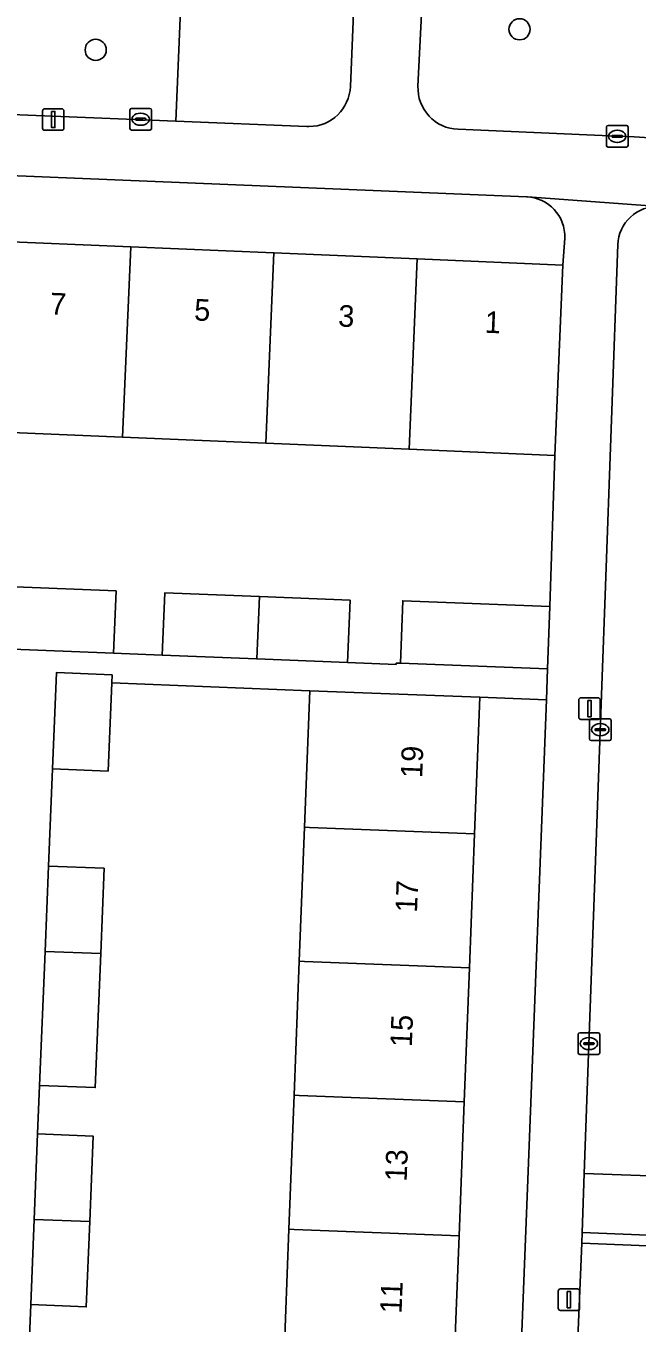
# Model space of a CAD drawing. Extents: x 160732 to 162107, y 387428 to 388479.
# Drawn here: x 161598 to 161626.3, y 387814.9 to 387874.9 of the extents above; entities that cross this region are included whole.
import ezdxf

# ---------------------------------------------------------------- set-up
doc = ezdxf.new("R2010")
doc.units = 0
for name, color, linetype in [('IMGEO_Boom', 7, 'Continuous'), ('IMGEO_Erf', 7, 'Continuous'), ('IMGEO_Groenvoorziening', 7, 'Continuous'), ('IMGEO_Kolk', 7, 'Continuous'), ('IMGEO_Lichtmast', 7, 'Continuous'), ('IMGEO_Muur', 7, 'Continuous'), ('IMGEO_Pand', 7, 'Continuous'), ('IMGEO_Pand_nummerreeks', 7, 'Continuous'), ('IMGEO_Rijbaan_lokaal_open', 7, 'Continuous'), ('IMGEO_Voetpad_open', 7, 'Continuous')]:
    doc.layers.add(name, color=color, linetype=linetype)

msp = doc.modelspace()

# ---------------------------------------------------------------- linework, layer by layer
at = {"layer": 'IMGEO_Boom'}
for centre in [(161620.856, 387874.731), (161601.267, 387873.778)]:
    msp.add_circle(centre, 0.489, dxfattribs=at)
at = {"layer": 'IMGEO_Erf'}
for points in [[(161621.171, 387866.985), (161583.109, 387868.551), (161582.907, 387865.519), (161589.647, 387865.234), (161596.266, 387864.954), (161602.884, 387864.675), (161609.503, 387864.395), (161616.122, 387864.115), (161622.861, 387863.83), (161622.951, 387865.073)], [(161595.591, 387849.024), (161602.21, 387848.759), (161602.088, 387845.879), (161604.342, 387845.789), (161604.458, 387848.669), (161608.831, 387848.493), (161613.02, 387848.325), (161612.905, 387845.446), (161615.152, 387845.356), (161615.155, 387845.423), (161615.346, 387845.415), (161615.456, 387848.305), (161622.263, 387848.044), (161622.489, 387855.028), (161617.494, 387855.239), (161615.75, 387855.313), (161609.131, 387855.593), (161602.511, 387855.873), (161595.893, 387856.153)], [(161609.959, 387813.043), (161610.197, 387819.239), (161610.436, 387825.435), (161610.674, 387831.631), (161610.913, 387837.826), (161611.156, 387844.141), (161602.004, 387844.513), (161601.838, 387840.428), (161599.269, 387840.532), (161599.086, 387836.036), (161601.656, 387835.932), (161601.495, 387831.985), (161601.242, 387825.79), (161598.673, 387825.889), (161598.582, 387823.646), (161601.151, 387823.542), (161600.99, 387819.594), (161600.829, 387815.647), (161598.261, 387815.752), (161598.078, 387811.255)]]:
    msp.add_lwpolyline(points, dxfattribs=at)
msp.add_lwpolyline([(161621.248, 387821.925), (161622.097, 387843.718), (161619.022, 387843.838), (161618.779, 387837.523), (161618.54, 387831.328), (161618.302, 387825.132), (161618.063, 387818.936), (161617.825, 387812.74), (161617.586, 387806.545), (161617.347, 387800.349), (161617.109, 387794.153), (161616.87, 387787.958), (161616.627, 387781.642), (161619.584, 387781.516), (161620.622, 387805.873)], close=True, dxfattribs=at)
msp.add_arc((161621.095, 387865.13), 1.857, 358.2517, 87.65306, dxfattribs=at)
at = {"layer": 'IMGEO_Groenvoorziening'}
for points in [[(161613.061, 387886.264), (161605.622, 387886.559), (161605.305, 387878.566), (161604.965, 387870.483), (161611.022, 387870.235), (161611.119, 387870.233)], [(161613.037, 387872.087), (161613.592, 387885.689)], [(161616.774, 387884.246), (161616.161, 387872.098)], [(161618.012, 387870.106), (161625.371, 387869.782), (161626.154, 387869.76), (161626.882, 387869.716), (161639.508, 387874.78), (161639.199, 387875.64), (161660.607, 387883.337)]]:
    msp.add_lwpolyline(points, dxfattribs=at)
msp.add_lwpolyline([(161604.965, 387870.483), (161605.305, 387878.566), (161583.631, 387879.426), (161583.311, 387871.368)], close=True, dxfattribs=at)
for centre, radius, start, end in [((161611.106, 387872.166), 1.933, 270.39354, 357.66236), ((161618.076, 387872.022), 1.917, 177.71589, 268.08162)]:
    msp.add_arc(centre, radius, start, end, dxfattribs=at)
at = {"layer": 'IMGEO_Kolk'}
for p, q in [((161602.844, 387870.145), (161602.844, 387870.997)), ((161602.919, 387871.071), (161603.771, 387871.071)), ((161603.146, 387870.614), (161603.544, 387870.614)), ((161603.332, 387870.851), (161603.357, 387870.851)), ((161603.845, 387870.997), (161603.845, 387870.145)), ((161603.771, 387870.071), (161602.919, 387870.071)), ((161603.103, 387870.565), (161603.103, 387870.577)), ((161603.541, 387870.528), (161603.143, 387870.528)), ((161603.355, 387870.291), (161603.33, 387870.291)), ((161603.587, 387870.577), (161603.587, 387870.565)), ((161624.87, 387869.355), (161624.87, 387870.207)), ((161624.945, 387870.281), (161625.797, 387870.281)), ((161625.358, 387870.061), (161625.383, 387870.061)), ((161625.871, 387870.207), (161625.871, 387869.355)), ((161625.129, 387869.775), (161625.129, 387869.787)), ((161625.567, 387869.738), (161625.169, 387869.738)), ((161625.172, 387869.824), (161625.57, 387869.824)), ((161625.381, 387869.501), (161625.356, 387869.501)), ((161625.613, 387869.787), (161625.613, 387869.775)), ((161625.797, 387869.281), (161624.945, 387869.281)), ((161624.087, 387841.916), (161624.087, 387842.768)), ((161624.162, 387842.842), (161625.014, 387842.842)), ((161624.575, 387842.622), (161624.6, 387842.622)), ((161625.088, 387842.768), (161625.088, 387841.916)), ((161625.014, 387841.842), (161624.162, 387841.842)), ((161624.346, 387842.336), (161624.346, 387842.348)), ((161624.784, 387842.299), (161624.386, 387842.299)), ((161624.389, 387842.385), (161624.787, 387842.385)), ((161624.598, 387842.062), (161624.573, 387842.062)), ((161624.83, 387842.348), (161624.83, 387842.336)), ((161623.563, 387827.398), (161623.563, 387828.25)), ((161623.638, 387828.324), (161624.49, 387828.324)), ((161624.051, 387828.104), (161624.076, 387828.104)), ((161624.564, 387828.25), (161624.564, 387827.398)), ((161623.822, 387827.818), (161623.822, 387827.83)), ((161624.26, 387827.781), (161623.862, 387827.781)), ((161623.865, 387827.867), (161624.263, 387827.867)), ((161624.074, 387827.544), (161624.049, 387827.544)), ((161624.306, 387827.83), (161624.306, 387827.818)), ((161624.49, 387827.324), (161623.638, 387827.324))]:
    msp.add_line(p, q, dxfattribs=at)
for points in [[(161602.844, 387870.145), (161602.844, 387870.997)], [(161602.919, 387871.071), (161603.771, 387871.071)], [(161603.845, 387870.997), (161603.845, 387870.145)], [(161603.771, 387870.071), (161602.919, 387870.071)], [(161624.87, 387869.355), (161624.87, 387870.207)], [(161624.945, 387870.281), (161625.797, 387870.281)], [(161625.871, 387870.207), (161625.871, 387869.355)], [(161625.797, 387869.281), (161624.945, 387869.281)], [(161624.087, 387841.916), (161624.087, 387842.768)], [(161624.162, 387842.842), (161625.014, 387842.842)], [(161625.088, 387842.768), (161625.088, 387841.916)], [(161625.014, 387841.842), (161624.162, 387841.842)], [(161623.563, 387827.398), (161623.563, 387828.25)], [(161623.638, 387828.324), (161624.49, 387828.324)], [(161624.564, 387828.25), (161624.564, 387827.398)], [(161624.49, 387827.324), (161623.638, 387827.324)]]:
    msp.add_lwpolyline(points, dxfattribs=at)
for centre, radius, start, end in [((161602.921, 387870.995), 0.0765, 91.55205, 178.44795), ((161602.921, 387870.995), 0.0765, 91.55205, 178.44795), ((161603.143, 387870.574), 0.0403, 85.87752, 175.75265), ((161603.548, 387870.576), 0.0386, 1.73085, 96.63898), ((161603.769, 387870.995), 0.0765, 1.55205, 88.44795), ((161603.769, 387870.995), 0.0765, 1.55205, 88.44795), ((161602.921, 387870.147), 0.0765, 181.55205, 268.44795), ((161602.921, 387870.147), 0.0765, 181.55205, 268.44795), ((161603.14, 387870.564), 0.0366, 178.93798, 274.71019), ((161603.544, 387870.571), 0.043, 264.86636, 352.45326), ((161603.769, 387870.147), 0.0765, 271.55205, 358.44795), ((161603.769, 387870.147), 0.0765, 271.55205, 358.44795), ((161624.947, 387870.205), 0.0765, 91.55205, 178.44795), ((161624.947, 387870.205), 0.0765, 91.55205, 178.44795), ((161625.795, 387870.205), 0.0765, 1.55205, 88.44795), ((161625.795, 387870.205), 0.0765, 1.55205, 88.44795), ((161625.169, 387869.784), 0.0403, 85.87752, 175.75265), ((161625.166, 387869.774), 0.0366, 178.93798, 274.71019), ((161625.57, 387869.781), 0.043, 264.86636, 352.45326), ((161625.574, 387869.786), 0.0386, 1.73085, 96.63898), ((161624.947, 387869.357), 0.0765, 181.55205, 268.44795), ((161624.947, 387869.357), 0.0765, 181.55205, 268.44795), ((161625.795, 387869.357), 0.0765, 271.55205, 358.44795), ((161625.795, 387869.357), 0.0765, 271.55205, 358.44795), ((161624.164, 387842.766), 0.0765, 91.55205, 178.44795), ((161624.164, 387842.766), 0.0765, 91.55205, 178.44795), ((161625.012, 387842.766), 0.0765, 1.55205, 88.44795), ((161625.012, 387842.766), 0.0765, 1.55205, 88.44795), ((161624.164, 387841.918), 0.0765, 181.55205, 268.44795), ((161624.164, 387841.918), 0.0765, 181.55205, 268.44795), ((161624.386, 387842.345), 0.0403, 85.87752, 175.75265), ((161624.383, 387842.335), 0.0366, 178.93798, 274.71019), ((161624.787, 387842.342), 0.043, 264.86636, 352.45326), ((161624.791, 387842.347), 0.0386, 1.73085, 96.63898), ((161625.012, 387841.918), 0.0765, 271.55205, 358.44795), ((161625.012, 387841.918), 0.0765, 271.55205, 358.44795), ((161623.64, 387828.248), 0.0765, 91.55205, 178.44795), ((161623.64, 387828.248), 0.0765, 91.55205, 178.44795), ((161624.488, 387828.248), 0.0765, 1.55205, 88.44795), ((161624.488, 387828.248), 0.0765, 1.55205, 88.44795), ((161623.64, 387827.4), 0.0765, 181.55205, 268.44795), ((161623.64, 387827.4), 0.0765, 181.55205, 268.44795), ((161623.862, 387827.827), 0.0403, 85.87752, 175.75265), ((161623.859, 387827.817), 0.0366, 178.93798, 274.71019), ((161624.263, 387827.824), 0.043, 264.86636, 352.45326), ((161624.267, 387827.829), 0.0386, 1.73085, 96.63898), ((161624.488, 387827.4), 0.0765, 271.55205, 358.44795), ((161624.488, 387827.4), 0.0765, 271.55205, 358.44795)]:
    msp.add_arc(centre, radius, start, end, dxfattribs=at)
for centre, major_axis, ratio, start_param, end_param in [((161603.331, 387870.571), (-0.387, 0.002), 0.722429, 4.712389, 7.853982), ((161603.356, 387870.571), (-0.39, 0.002), 0.717154, 1.570796, 4.712389), ((161625.357, 387869.781), (-0.387, 0.002), 0.722429, 4.712389, 7.853982), ((161625.382, 387869.781), (-0.39, 0.002), 0.717154, 1.570796, 4.712389), ((161624.574, 387842.342), (-0.387, 0.002), 0.722429, 4.712389, 7.853982), ((161624.599, 387842.342), (-0.39, 0.002), 0.717154, 1.570796, 4.712389), ((161624.05, 387827.824), (-0.387, 0.002), 0.722429, 4.712389, 7.853982), ((161624.075, 387827.824), (-0.39, 0.002), 0.717154, 1.570796, 4.712389)]:
    msp.add_ellipse(centre, major_axis=major_axis, ratio=ratio, start_param=start_param, end_param=end_param, dxfattribs=at)
at = {"layer": 'IMGEO_Lichtmast'}
for p, q in [((161598.807, 387870.158), (161598.807, 387870.958)), ((161598.807, 387870.958), (161598.807, 387870.158)), ((161598.907, 387871.058), (161599.697, 387871.058)), ((161599.697, 387871.058), (161598.907, 387871.058)), ((161599.797, 387870.958), (161599.797, 387870.158)), ((161599.797, 387870.158), (161599.797, 387870.958)), ((161599.697, 387870.058), (161598.907, 387870.058)), ((161598.907, 387870.058), (161599.697, 387870.058)), ((161623.596, 387842.917), (161623.596, 387843.717)), ((161623.596, 387843.717), (161623.596, 387842.917)), ((161623.696, 387843.817), (161624.486, 387843.817)), ((161624.486, 387843.817), (161623.696, 387843.817)), ((161624.586, 387843.717), (161624.586, 387842.917)), ((161624.586, 387842.917), (161624.586, 387843.717)), ((161624.486, 387842.817), (161623.696, 387842.817)), ((161623.696, 387842.817), (161624.486, 387842.817)), ((161622.644, 387815.583), (161622.644, 387816.383)), ((161622.644, 387816.383), (161622.644, 387815.583)), ((161622.744, 387816.483), (161623.534, 387816.483)), ((161623.534, 387816.483), (161622.744, 387816.483)), ((161623.634, 387816.383), (161623.634, 387815.583)), ((161623.634, 387815.583), (161623.634, 387816.383)), ((161623.534, 387815.483), (161622.744, 387815.483)), ((161622.744, 387815.483), (161623.534, 387815.483))]:
    msp.add_line(p, q, dxfattribs=at)
for points in [[(161599.227, 387870.933), (161599.377, 387870.933), (161599.377, 387870.183), (161599.227, 387870.183), (161599.227, 387870.933)], [(161624.016, 387843.692), (161624.166, 387843.692), (161624.166, 387842.942), (161624.016, 387842.942), (161624.016, 387843.692)], [(161623.064, 387816.358), (161623.214, 387816.358), (161623.214, 387815.608), (161623.064, 387815.608), (161623.064, 387816.358)]]:
    msp.add_lwpolyline(points, dxfattribs=at)
for centre, start, end in [((161598.907, 387870.958), 90, 180), ((161598.907, 387870.958), 90, 180), ((161599.697, 387870.958), 0, 90), ((161599.697, 387870.958), 360, 90), ((161598.907, 387870.158), 180, 270), ((161598.907, 387870.158), 180, 270), ((161599.697, 387870.158), 270, 0), ((161599.697, 387870.158), 270, 0), ((161623.696, 387843.717), 90, 180), ((161623.696, 387843.717), 90, 180), ((161624.486, 387843.717), 0, 90), ((161624.486, 387843.717), 360, 90), ((161623.696, 387842.917), 180, 270), ((161623.696, 387842.917), 180, 270), ((161624.486, 387842.917), 270, 0), ((161624.486, 387842.917), 270, 0), ((161622.744, 387816.383), 90, 180), ((161622.744, 387816.383), 90, 180), ((161623.534, 387816.383), 0, 90), ((161623.534, 387816.383), 360, 90), ((161622.744, 387815.583), 180, 270), ((161622.744, 387815.583), 180, 270), ((161623.534, 387815.583), 270, 0), ((161623.534, 387815.583), 270, 0)]:
    msp.add_arc(centre, 0.1, start, end, dxfattribs=at)
at = {"layer": 'IMGEO_Muur'}
msp.add_lwpolyline([(161622.263, 387848.044), (161622.489, 387855.028)], dxfattribs=at)
at = {"layer": 'IMGEO_Pand'}
for points in [[(161602.884, 387864.675), (161596.266, 387864.954), (161595.893, 387856.153), (161602.511, 387855.873)], [(161602.511, 387855.873), (161609.131, 387855.593), (161609.503, 387864.395), (161602.884, 387864.675)], [(161609.131, 387855.593), (161615.75, 387855.313), (161616.122, 387864.115), (161609.503, 387864.395)], [(161622.861, 387863.83), (161616.122, 387864.115), (161615.75, 387855.313), (161617.494, 387855.239), (161622.489, 387855.028)], [(161595.591, 387849.024), (161595.469, 387846.145), (161602.088, 387845.879), (161602.21, 387848.759)], [(161608.831, 387848.493), (161604.458, 387848.669), (161604.342, 387845.789), (161608.709, 387845.614)], [(161608.831, 387848.493), (161608.709, 387845.614), (161612.905, 387845.446), (161613.02, 387848.325)], [(161622.263, 387848.044), (161615.456, 387848.305), (161615.346, 387845.415), (161622.153, 387845.155)], [(161602.004, 387844.513), (161602.019, 387844.876), (161599.45, 387844.981), (161599.269, 387840.532), (161601.838, 387840.428)], [(161618.779, 387837.523), (161619.022, 387843.838), (161614.026, 387844.03), (161611.156, 387844.141), (161610.913, 387837.826), (161611.154, 387837.817)], [(161611.154, 387837.817), (161610.913, 387837.826), (161610.674, 387831.631), (161610.915, 387831.622), (161618.54, 387831.328), (161618.779, 387837.523)], [(161599.086, 387836.036), (161598.925, 387832.084), (161601.495, 387831.985), (161601.656, 387835.932)], [(161601.495, 387831.985), (161598.925, 387832.084), (161598.673, 387825.889), (161601.242, 387825.79)], [(161610.915, 387831.622), (161610.674, 387831.631), (161610.436, 387825.435), (161610.676, 387825.426), (161618.302, 387825.132), (161618.54, 387831.328)], [(161618.063, 387818.936), (161618.302, 387825.132), (161610.676, 387825.426), (161610.436, 387825.435), (161610.197, 387819.239), (161610.437, 387819.23)], [(161598.582, 387823.646), (161598.421, 387819.693), (161600.99, 387819.594), (161601.151, 387823.542)], [(161600.99, 387819.594), (161598.421, 387819.693), (161598.261, 387815.752), (161600.829, 387815.647)], [(161610.437, 387819.23), (161610.197, 387819.239), (161609.959, 387813.043), (161610.198, 387813.034), (161617.825, 387812.74), (161618.063, 387818.936)]]:
    msp.add_lwpolyline(points, close=True, dxfattribs=at)
at = {"layer": 'IMGEO_Rijbaan_lokaal_open'}
for points in [[(161625.399, 387864.773), (161624.814, 387848.559), (161624.678, 387844.8), (161623.849, 387821.824), (161630.742, 387821.569), (161630.853, 387824.391), (161630.912, 387827.877), (161630.921, 387828.104), (161631.21, 387835.115), (161631.251, 387836.112), (161631.442, 387840.37), (161632.188, 387860.722)], [(161701.753, 387815.402), (161698.082, 387815.559), (161680.159, 387816.321), (161680.069, 387816.316), (161661.713, 387817.065), (161661.609, 387817.084), (161630.558, 387818.318), (161623.734, 387818.589), (161623.199, 387805.772), (161622.804, 387796.319), (161629.587, 387796.053), (161629.955, 387805.49)]]:
    msp.add_lwpolyline(points, dxfattribs=at)
msp.add_arc((161627.227, 387864.708), 1.83, 87.75825, 177.95791, dxfattribs=at)
at = {"layer": 'IMGEO_Voetpad_open'}
for points in [[(161616.161, 387872.098), (161616.774, 387884.246), (161613.592, 387885.689), (161613.037, 387872.087)], [(161611.119, 387870.233), (161611.022, 387870.235), (161604.965, 387870.483), (161583.311, 387871.368), (161563.732, 387872.169), (161557.589, 387872.42)], [(161519.737, 387871.05), (161522.987, 387870.923), (161561.144, 387869.431), (161561.186, 387869.432), (161567.37, 387869.127), (161572.34, 387868.987), (161575.037, 387868.909), (161575.069, 387868.91), (161579.511, 387868.702), (161579.537, 387868.698), (161583.109, 387868.551), (161621.171, 387866.985), (161621.217, 387866.987), (161627.299, 387866.536)], [(161664.885, 387868.116), (161647.074, 387868.863), (161636.756, 387869.296), (161633.159, 387869.447), (161627.183, 387869.698), (161626.882, 387869.716), (161626.154, 387869.76), (161625.371, 387869.782), (161618.012, 387870.106)], [(161627.299, 387866.536), (161621.217, 387866.987), (161621.171, 387866.985)], [(161622.951, 387865.073), (161622.861, 387863.83), (161622.489, 387855.028), (161622.263, 387848.044), (161622.153, 387845.155), (161622.097, 387843.718), (161621.248, 387821.925), (161620.622, 387805.873), (161619.584, 387781.516), (161619.519, 387779.992), (161618.751, 387761.954), (161618.633, 387759.046)], [(161623.734, 387818.589), (161623.752, 387819.088), (161623.849, 387821.824), (161624.678, 387844.8), (161624.814, 387848.559), (161625.399, 387864.773)], [(161598.078, 387811.255), (161598.261, 387815.752), (161598.421, 387819.693), (161598.582, 387823.646), (161598.673, 387825.889), (161598.925, 387832.084), (161599.086, 387836.036), (161599.269, 387840.532), (161599.45, 387844.981), (161602.019, 387844.876), (161602.004, 387844.513), (161611.156, 387844.141), (161614.026, 387844.03), (161619.022, 387843.838), (161622.097, 387843.718), (161622.153, 387845.155), (161615.346, 387845.415), (161615.155, 387845.423), (161615.152, 387845.356), (161612.905, 387845.446), (161608.709, 387845.614), (161604.342, 387845.789), (161602.088, 387845.879), (161595.469, 387846.145)], [(161630.66, 387819.831), (161630.742, 387821.569), (161623.849, 387821.824), (161623.752, 387819.088), (161630.576, 387818.817), (161630.558, 387818.318), (161661.609, 387817.084)], [(161615.406, 387756.031), (161620.947, 387755.335), (161621.047, 387756.33), (161621.192, 387759.429), (161621.427, 387764.443), (161622.688, 387793.532), (161622.804, 387796.319), (161623.199, 387805.772), (161623.734, 387818.589)]]:
    msp.add_lwpolyline(points, dxfattribs=at)
msp.add_lwpolyline([(161623.734, 387818.589), (161630.558, 387818.318), (161630.576, 387818.817), (161623.752, 387819.088)], close=True, dxfattribs=at)
for centre, radius, start, end in [((161611.106, 387872.166), 1.933, 270.39354, 357.66236), ((161618.076, 387872.022), 1.917, 177.71589, 268.08162), ((161621.095, 387865.13), 1.857, 358.2517, 87.65306), ((161627.227, 387864.708), 1.83, 87.75825, 177.95791)]:
    msp.add_arc(centre, radius, start, end, dxfattribs=at)

# ---------------------------------------------------------------- texts
at = {"layer": 'IMGEO_Pand_nummerreeks'}
for s, rotation, p in [('7', 357.57934, (161599.141, 387861.55)), ('5', 357.57934, (161605.8, 387861.268)), ('3', 357.57934, (161612.459, 387860.987)), ('1', 357.57934, (161619.232, 387860.7)), ('19', 87.79478, (161616.355, 387840.091)), ('17', 87.79478, (161616.116, 387833.871)), ('15', 87.79478, (161615.876, 387827.652)), ('13', 87.79478, (161615.637, 387821.432)), ('11', 87.79478, (161615.402, 387815.326))]:
    msp.add_text(s, height=1, rotation=rotation, dxfattribs=at).set_placement(p)

doc.saveas('drawing.dxf')
